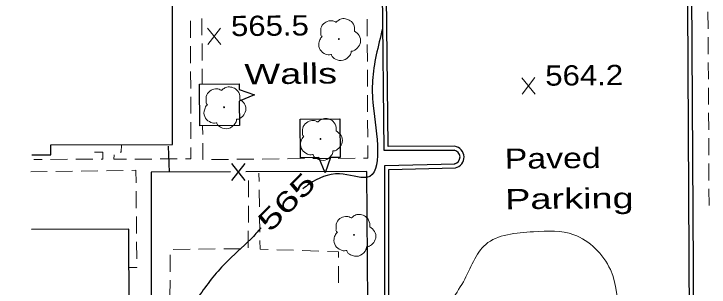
# Model space of a CAD drawing. Extents: x 2361708 to 2370558, y 6977955 to 6991887.
# Drawn here: x 2365821.9 to 2365986.7, y 6986823.5 to 6986888.4 of the extents above; entities that cross this region are included whole.
import ezdxf
from ezdxf.enums import TextEntityAlignment as Align

# ---------------------------------------------------------------- set-up
doc = ezdxf.new("R2010")
doc.units = 0
doc.header["$LTSCALE"] = 1.9
for name, color, linetype, lineweight in [('11', 7, 'Continuous', 25), ('13', 7, 'Continuous', 13), ('17', 7, 'Continuous', 25), ('18', 7, 'Continuous', 25), ('2', 7, 'Continuous', 25), ('29', 7, 'Continuous', 13), ('31', 7, 'Continuous', 13), ('35', 7, 'Continuous', 13)]:
    doc.layers.add(name, color=color, linetype=linetype, lineweight=lineweight)

msp = doc.modelspace()

# ---------------------------------------------------------------- linework, layer by layer
at = {"layer": '11'}
for points in [[(2365826.141, 6986854.904), (2365830.622, 6986854.907), (2365830.619, 6986857.337), (2365859.5, 6986857.362), (2365859.461, 6986899.263), (2365828.83, 6986899.232), (2365828.834, 6986893.562), (2365827.384, 6986893.558)], [(2365821.867, 6986712.447), (2365849.558, 6986712.54), (2365849.521, 6986722.66), (2365853.592, 6986722.679), (2365853.518, 6986739.849), (2365849.528, 6986739.831), (2365849.13, 6986837.322), (2365826.01, 6986837.232)]]:
    msp.add_lwpolyline(points, dxfattribs=at)
at = {"layer": '13'}
for p, q in [((2365866.425, 6986887.339), (2365866.453, 6986883.339)), ((2365986.406, 6986888.871), (2365986.434, 6986884.871)), ((2365863.739, 6986882.714), (2365863.731, 6986886.713)), ((2365905.627, 6986883.132), (2365905.609, 6986887.132)), ((2365986.443, 6986882.871), (2365986.471, 6986878.871)), ((2365863.756, 6986876.713), (2365863.748, 6986880.714)), ((2365866.462, 6986881.34), (2365866.49, 6986877.339)), ((2365905.654, 6986877.132), (2365905.636, 6986881.132)), ((2365986.48, 6986876.871), (2365986.498, 6986872.871)), ((2365863.773, 6986870.713), (2365863.765, 6986874.714)), ((2365866.509, 6986875.339), (2365866.532, 6986871.889)), ((2365905.681, 6986871.132), (2365905.663, 6986875.132)), ((2365986.507, 6986870.871), (2365986.536, 6986866.871)), ((2365863.79, 6986864.713), (2365863.782, 6986868.713)), ((2365905.708, 6986865.132), (2365905.69, 6986869.132)), ((2365986.544, 6986864.871), (2365986.573, 6986860.872)), ((2365863.807, 6986858.713), (2365863.799, 6986862.713)), ((2365905.735, 6986859.132), (2365905.717, 6986863.132)), ((2365866.609, 6986861.73), (2365866.618, 6986859.73)), ((2365986.581, 6986858.872), (2365986.61, 6986854.872)), ((2365826.562, 6986853.838), (2365828.562, 6986853.847)), ((2365830.562, 6986853.856), (2365834.562, 6986853.885)), ((2365836.562, 6986853.893), (2365840.562, 6986853.922)), ((2365850.532, 6986853.906), (2365854.532, 6986853.934)), ((2365856.532, 6986853.953), (2365860.532, 6986853.981)), ((2365868.734, 6986853.82), (2365872.734, 6986853.858)), ((2365874.734, 6986853.877), (2365878.734, 6986853.915)), ((2365880.734, 6986853.934), (2365884.733, 6986853.972)), ((2365886.733, 6986853.991), (2365890.733, 6986854.029)), ((2365892.733, 6986854.048), (2365896.733, 6986854.086)), ((2365898.733, 6986854.105), (2365902.733, 6986854.133)), ((2365986.619, 6986852.872), (2365986.637, 6986848.871)), ((2365835.789, 6986851.036), (2365831.789, 6986850.978)), ((2365841.788, 6986851.133), (2365837.789, 6986851.065)), ((2365847.788, 6986851.22), (2365843.788, 6986851.162)), ((2365829.789, 6986850.949), (2365825.88, 6986850.881)), ((2365879.965, 6986850.616), (2365879.994, 6986848.617)), ((2365877.47, 6986844.862), (2365877.482, 6986848.863)), ((2365850.873, 6986842.279), (2365850.835, 6986846.279)), ((2365880.023, 6986846.617), (2365880.081, 6986842.617)), ((2365986.646, 6986846.872), (2365986.674, 6986842.871)), ((2365877.447, 6986838.862), (2365877.459, 6986842.862)), ((2365850.93, 6986836.279), (2365850.892, 6986840.279)), ((2365880.111, 6986840.617), (2365880.169, 6986836.617)), ((2365877.424, 6986832.861), (2365877.436, 6986836.861)), ((2365850.987, 6986830.28), (2365850.949, 6986834.279)), ((2365859.617, 6986832.482), (2365863.616, 6986832.52)), ((2365865.616, 6986832.539), (2365869.616, 6986832.587)), ((2365871.616, 6986832.606), (2365875.616, 6986832.654)), ((2365884.169, 6986832.415), (2365888.17, 6986832.284)), ((2365890.171, 6986832.213), (2365894.172, 6986832.071)), ((2365858.887, 6986827.184), (2365858.899, 6986831.185)), ((2365898.816, 6986828.535), (2365898.844, 6986824.535)), ((2365858.865, 6986821.184), (2365858.876, 6986825.184))]:
    msp.add_line(p, q, dxfattribs=at)
for points in [[(2365866.637, 6986857.73), (2365866.664, 6986853.8), (2365866.734, 6986853.801)], [(2365847.35, 6986857.336), (2365847.257, 6986855.565), (2365847.027, 6986855.563)], [(2365862.532, 6986853.991), (2365863.822, 6986854.003), (2365863.816, 6986856.713)], [(2365904.733, 6986854.152), (2365905.763, 6986854.162), (2365905.744, 6986857.132)], [(2365842.562, 6986853.931), (2365842.952, 6986853.934), (2365842.946, 6986855.564), (2365840.966, 6986855.555)], [(2365845.643, 6986854.91), (2365845.563, 6986853.879), (2365848.532, 6986853.897)], [(2365850.816, 6986848.279), (2365850.797, 6986851.268), (2365849.787, 6986851.249)], [(2365880.197, 6986834.618), (2365880.237, 6986832.548), (2365882.168, 6986832.487)], [(2365896.173, 6986832), (2365898.794, 6986831.915), (2365898.807, 6986830.535)], [(2365849.117, 6986828.182), (2365851.007, 6986828.169), (2365851.006, 6986828.279)]]:
    msp.add_lwpolyline(points, dxfattribs=at)
at = {"layer": '17'}
for p, q in [((2365858.773, 6986850.805), (2365858.543, 6986857.033)), ((2365873.434, 6986852.854), (2365876.652, 6986848.865)), ((2365876.634, 6986852.865), (2365873.452, 6986848.854))]:
    msp.add_line(p, q, dxfattribs=at)
for points in [[(2365873.242, 6986850.882), (2365854.432, 6986850.833), (2365854.424, 6986809.641)], [(2365905.791, 6986819.661), (2365905.533, 6986850.97), (2365876.842, 6986850.896)]]:
    msp.add_lwpolyline(points, dxfattribs=at)
at = {"layer": '18'}
for p, q in [((2365875.272, 6986867.683), (2365875.337, 6986861.933)), ((2365894.171, 6986854.292), (2365889.841, 6986854.241))]:
    msp.add_line(p, q, dxfattribs=at)
for points in [[(2365875.337, 6986861.933), (2365865.968, 6986861.834), (2365865.864, 6986871.723), (2365875.233, 6986871.822), (2365875.246, 6986870.452)], [(2365875.246, 6986870.452), (2365878.888, 6986869.167), (2365875.272, 6986867.683)], [(2365889.841, 6986854.241), (2365889.744, 6986863.38), (2365899.153, 6986863.48), (2365899.251, 6986854.34), (2365896.941, 6986854.318)], [(2365896.941, 6986854.318), (2365895.655, 6986850.676), (2365894.171, 6986854.282)]]:
    msp.add_lwpolyline(points, dxfattribs=at)
at = {"layer": '2'}
for points in [[(2365966.956, 6986905.637), (2365981.467, 6986905.625), (2365981.98, 6986815.936), (2365966.27, 6986815.836)], [(2365966.956, 6986906.597), (2365982.417, 6986906.584), (2365982.949, 6986814.985), (2365966.279, 6986814.876)], [(2365926.376, 6986855.998), (2365909.606, 6986855.939), (2365909.217, 6986893.687), (2365925.66, 6986893.393)], [(2365926.377, 6986856.958), (2365910.557, 6986856.898), (2365910.186, 6986892.706), (2365925.639, 6986892.433)], [(2365909.825, 6986803.548), (2365909.79, 6986852.4), (2365926.506, 6986852.82)], [(2365910.785, 6986803.547), (2365910.749, 6986851.459), (2365926.535, 6986851.86)]]:
    msp.add_lwpolyline(points, dxfattribs=at)
for radius in [1.633, 2.593]:
    msp.add_arc((2365925.993, 6986854.395), radius, 282.0787, 81.48086, dxfattribs=at)
at = {"layer": '29'}
for centre in [(2365898.883, 6986882.428), (2365871.686, 6986866.228), (2365894.559, 6986858.716), (2365902.496, 6986835.95)]:
    msp.add_circle(centre, 0.1, dxfattribs=at)
for points in [[(2365894.918, 6986883), (2365894.938, 6986883.01), (2365894.857, 6986883.08), (2365894.621, 6986883.707), (2365894.659, 6986884.988), (2365895.546, 6986886.286), (2365896.852, 6986886.769), (2365897.974, 6986886.579), (2365898.205, 6986886.451), (2365898.275, 6986886.452), (2365898.325, 6986886.493), (2365898.672, 6986886.786), (2365899.537, 6986887.234), (2365900.748, 6986887.166), (2365901.864, 6986886.576), (2365902.597, 6986885.154), (2365902.606, 6986884.293)], [(2365902.596, 6986884.313), (2365903.735, 6986883.254), (2365904.021, 6986881.667), (2365903.314, 6986880.34), (2365902.659, 6986879.794), (2365901.991, 6986879.577), (2365901.841, 6986879.566), (2365901.822, 6986879.455), (2365901.5, 6986878.553), (2365899.961, 6986877.388), (2365898.069, 6986877.67), (2365897.17, 6986878.611), (2365897.098, 6986878.74), (2365896.979, 6986878.719), (2365895.767, 6986878.838), (2365894.497, 6986879.836), (2365894.152, 6986881.473), (2365894.522, 6986882.496), (2365894.848, 6986882.94), (2365894.918, 6986882.99)], [(2365867.72, 6986866.801), (2365867.74, 6986866.811), (2365867.66, 6986866.88), (2365867.424, 6986867.508), (2365867.462, 6986868.788), (2365868.349, 6986870.087), (2365869.655, 6986870.569), (2365870.776, 6986870.38), (2365871.008, 6986870.252), (2365871.078, 6986870.253), (2365871.127, 6986870.293), (2365871.474, 6986870.586), (2365872.341, 6986871.035), (2365873.551, 6986870.966), (2365874.667, 6986870.377), (2365875.4, 6986868.954), (2365875.408, 6986868.094)], [(2365875.399, 6986868.114), (2365876.539, 6986867.054), (2365876.824, 6986865.467), (2365876.116, 6986864.14), (2365875.462, 6986863.594), (2365874.793, 6986863.378), (2365874.643, 6986863.366), (2365874.625, 6986863.256), (2365874.303, 6986862.353), (2365872.764, 6986861.188), (2365870.871, 6986861.47), (2365869.972, 6986862.412), (2365869.901, 6986862.541), (2365869.781, 6986862.52), (2365868.57, 6986862.638), (2365867.301, 6986863.637), (2365866.955, 6986865.273), (2365867.325, 6986866.297), (2365867.651, 6986866.74), (2365867.72, 6986866.79)], [(2365890.593, 6986859.288), (2365890.613, 6986859.298), (2365890.532, 6986859.367), (2365890.296, 6986859.995), (2365890.334, 6986861.276), (2365891.222, 6986862.574), (2365892.527, 6986863.056), (2365893.649, 6986862.867), (2365893.88, 6986862.74), (2365893.95, 6986862.74), (2365894, 6986862.78), (2365894.347, 6986863.074), (2365895.213, 6986863.522), (2365896.424, 6986863.454), (2365897.539, 6986862.864), (2365898.273, 6986861.441), (2365898.281, 6986860.581)], [(2365898.271, 6986860.601), (2365899.411, 6986859.542), (2365899.696, 6986857.954), (2365898.989, 6986856.628), (2365898.334, 6986856.081), (2365897.666, 6986855.865), (2365897.516, 6986855.853), (2365897.497, 6986855.743), (2365897.176, 6986854.84), (2365895.637, 6986853.676), (2365893.744, 6986853.958), (2365892.845, 6986854.899), (2365892.774, 6986855.029), (2365892.654, 6986855.007), (2365891.443, 6986855.126), (2365890.173, 6986856.124), (2365889.828, 6986857.76), (2365890.198, 6986858.784), (2365890.524, 6986859.227), (2365890.593, 6986859.278)], [(2365898.53, 6986836.522), (2365898.55, 6986836.533), (2365898.469, 6986836.601), (2365898.234, 6986837.229), (2365898.271, 6986838.51), (2365899.159, 6986839.808), (2365900.464, 6986840.291), (2365901.586, 6986840.101), (2365901.818, 6986839.974), (2365901.888, 6986839.974), (2365901.937, 6986840.015), (2365902.284, 6986840.308), (2365903.15, 6986840.757), (2365904.361, 6986840.688), (2365905.477, 6986840.099), (2365906.21, 6986838.676), (2365906.218, 6986837.816)], [(2365906.208, 6986837.836), (2365907.348, 6986836.776), (2365907.633, 6986835.189), (2365906.926, 6986833.862), (2365906.271, 6986833.316), (2365905.603, 6986833.1), (2365905.453, 6986833.088), (2365905.434, 6986832.978), (2365905.113, 6986832.075), (2365903.574, 6986830.91), (2365901.681, 6986831.192), (2365900.782, 6986832.134), (2365900.711, 6986832.263), (2365900.591, 6986832.242), (2365899.38, 6986832.36), (2365898.11, 6986833.358), (2365897.765, 6986834.995), (2365898.135, 6986836.018), (2365898.461, 6986836.461), (2365898.53, 6986836.512)]]:
    msp.add_spline(points, degree=3, dxfattribs=at)
at = {"layer": '31'}
for p, q in [((2365870.904, 6986881.152), (2365867.787, 6986885.002)), ((2365867.824, 6986881.122), (2365870.867, 6986885.031)), ((2365945.41, 6986869.38), (2365942.293, 6986873.231)), ((2365942.33, 6986869.351), (2365945.373, 6986873.26))]:
    msp.add_line(p, q, dxfattribs=at)
at = {"layer": '31', "lineweight": 25}
for points in [[(2365909.24, 6986884.866), (2365906.887, 6986872.593), (2365907.044, 6986866.595), (2365905.486, 6986849.579), (2365899.088, 6986850.398), (2365891.871, 6986847.969), (2365890.371, 6986846.865)], [(2365880.469, 6986837.641), (2365878.004, 6986834.917), (2365871.969, 6986829.179), (2365865.663, 6986821.338), (2365860.332, 6986812.027), (2365858.495, 6986806.419)]]:
    msp.add_spline(points, degree=3, dxfattribs=at)
at = {"layer": '35'}
msp.add_spline([(2365964.993, 6986815.584), (2365963.267, 6986827.698), (2365954.608, 6986835.956), (2365945.051, 6986836.685), (2365933.709, 6986833.677), (2365928.413, 6986824.816), (2365922.884, 6986815.173), (2365921.601, 6986806.07), (2365920.94, 6986803.004)], degree=3, dxfattribs=at)

# ---------------------------------------------------------------- texts
at = {"layer": '18', "width": 1.4}
msp.add_text('Walls', height=4.8, rotation=0.545, dxfattribs=at).set_placement((2365876.535, 6986871.675))
at = {"layer": '2'}
for s, width, p in [('Paved', 1.25, (2365938.249, 6986851.611)), ('Parking', 1.4, (2365938.34, 6986842.012))]:
    msp.add_text(s, height=4.8, rotation=0.545, dxfattribs=dict(at, width=width)).set_placement(p)
at = {"layer": '31', "width": 1.15}
for s, p in [('565.5', (2365873.345, 6986883.115)), ('564.2', (2365947.851, 6986871.344))]:
    msp.add_text(s, height=4.8, rotation=0.545, dxfattribs=at).set_placement(p)
at = {"layer": '31', "width": 1.5}
msp.add_text(' 565 ', height=4.8, rotation=45.647, dxfattribs=at).set_placement((2365888.22, 6986842.099), align=Align.CENTER)

doc.saveas('drawing.dxf')
